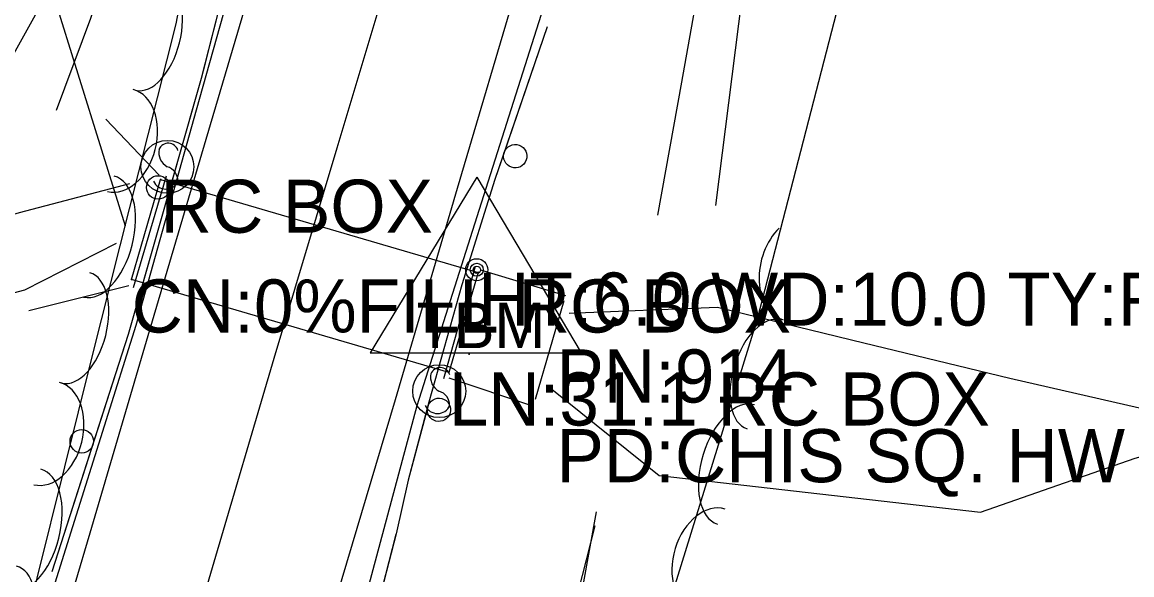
# Model space of a CAD drawing. Extents: x 954793 to 988390, y 1867850 to 1924428.
# Drawn here: x 961141 to 961245.4, y 1906160.6 to 1906212.6 of the extents above; entities that cross this region are included whole.
import ezdxf

# ---------------------------------------------------------------- set-up
doc = ezdxf.new("R2010")
doc.units = 0
for name, color, linetype in [('S_CROSS_DRAIN', 7, 'Continuous'), ('S_CROSS_DRAIN_ANNOT', 7, 'Continuous'), ('S_DITCHLINE', 7, 'Continuous'), ('S_DRG_PT_SYM', 7, 'Continuous'), ('S_EDGE_CONCRETE', 7, 'Continuous'), ('S_EDGE_PAVEMENT', 7, 'Continuous'), ('S_GRD_PT_SYM', 7, 'Continuous'), ('S_GUARDRAIL', 7, 'Continuous'), ('S_HEADWALL', 7, 'Continuous'), ('S_PAVEMENT_CROWN', 7, 'Continuous'), ('S_PRIMARY_CTL', 7, 'Continuous'), ('S_PRIMARY_CTL_ANNOT', 7, 'Continuous'), ('S_SHOULDER', 7, 'Continuous'), ('S_SIGN', 7, 'Continuous'), ('S_STREAM', 7, 'Continuous'), ('S_TREE', 7, 'Continuous'), ('S_WALL', 7, 'Continuous')]:
    doc.layers.add(name, color=color, linetype=linetype)

msp = doc.modelspace()

# ---------------------------------------------------------------- linework, layer by layer
at = {"layer": 'S_CROSS_DRAIN'}
for p, q in [((961151.3, 1906188.39), (961154.03, 1906197.78)), ((961154.03, 1906197.78), (961183.91, 1906189.04)), ((961181.15, 1906179.64), (961151.3, 1906188.39)), ((961183.91, 1906189.04), (961181.15, 1906179.64))]:
    msp.add_line(p, q, dxfattribs=at)
msp.add_lwpolyline([(961183.91, 1906189.04), (961181.15, 1906179.64), (961151.3, 1906188.39), (961154.03, 1906197.78), (961183.91, 1906189.04)], dxfattribs=at)
msp.add_lwpolyline([(961183.91, 1906189.04), (961181.15, 1906179.64), (961151.3, 1906188.39), (961154.03, 1906197.78), (961183.91, 1906189.04)], dxfattribs=at)
at = {"layer": 'S_DITCHLINE'}
for points in [[(961134.54, 1906199.45), (961142.56, 1906213.86), (961148.7, 1906233.07), (961154.85, 1906252.29), (961160.99, 1906271.5), (961167.14, 1906290.72), (961173.88, 1906310.47), (961180.62, 1906330.23), (961187.37, 1906349.99), (961194.11, 1906369.74), (961199.3, 1906387.21), (961204.5, 1906404.69), (961211.7, 1906424.79)], [(961144.25, 1906204.33), (961147.45, 1906212.99), (961153.53, 1906232.24), (961159.61, 1906251.49), (961165.69, 1906270.74), (961171.78, 1906289.99), (961178.24, 1906309.55), (961184.7, 1906329.11), (961191.17, 1906348.68), (961197.63, 1906368.24), (961202.52, 1906385.96), (961207.4, 1906403.68), (961214.11, 1906424.14)], [(961200.83, 1906194.43), (961203.07, 1906206.96), (961205.3, 1906219.49), (961207.54, 1906232.03), (961209.77, 1906244.56)], [(961206.27, 1906195.35), (961209.35, 1906219.67), (961212.44, 1906243.98)], [(961129.18, 1905975.19), (961130.14, 1905984.46), (961137.04, 1905994.96), (961141.52, 1906008.94), (961146, 1906022.93), (961150.47, 1906036.92), (961154.95, 1906050.91), (961160.82, 1906068.66), (961166.68, 1906086.41), (961172.55, 1906104.15), (961178.41, 1906121.9), (961184.86, 1906136.47), (961191.31, 1906151.04), (961194.92, 1906165.19)]]:
    msp.add_lwpolyline(points, dxfattribs=at)
at = {"layer": 'S_DRG_PT_SYM'}
for points in [[(961154.03, 1906197.78), (961154.03, 1906197.83), (961154.03, 1906197.78), (961153.98, 1906197.78), (961154.03, 1906197.78), (961154.03, 1906197.73), (961154.03, 1906197.78), (961154.08, 1906197.78)], [(961154.03, 1906197.78), (961154.05, 1906197.83), (961154.03, 1906197.78), (961153.98, 1906197.79), (961154.03, 1906197.78), (961154.02, 1906197.73), (961154.03, 1906197.78), (961154.08, 1906197.77)], [(961154.03, 1906197.78), (961154.03, 1906197.83), (961154.03, 1906197.78), (961153.98, 1906197.78), (961154.03, 1906197.78), (961154.03, 1906197.73), (961154.03, 1906197.78), (961154.08, 1906197.78)], [(961154.03, 1906197.78), (961154.05, 1906197.83), (961154.03, 1906197.78), (961153.98, 1906197.79), (961154.03, 1906197.78), (961154.02, 1906197.73), (961154.03, 1906197.78), (961154.08, 1906197.77)], [(961183.91, 1906189.04), (961183.91, 1906189.09), (961183.91, 1906189.04), (961183.86, 1906189.04), (961183.91, 1906189.04), (961183.91, 1906188.99), (961183.91, 1906189.04), (961183.96, 1906189.04)], [(961183.91, 1906189.04), (961183.91, 1906189.09), (961183.91, 1906189.04), (961183.86, 1906189.04), (961183.91, 1906189.04), (961183.91, 1906188.99), (961183.91, 1906189.04), (961183.96, 1906189.04)], [(961183.91, 1906189.04), (961183.96, 1906189.02), (961183.91, 1906189.04), (961183.93, 1906189.09), (961183.91, 1906189.04), (961183.87, 1906189.05), (961183.91, 1906189.04), (961183.9, 1906188.99)], [(961183.91, 1906189.04), (961183.93, 1906189.09), (961183.91, 1906189.04), (961183.87, 1906189.05), (961183.91, 1906189.04), (961183.9, 1906188.99), (961183.91, 1906189.04), (961183.96, 1906189.02)], [(961183.91, 1906189.04), (961183.96, 1906189.02), (961183.91, 1906189.04), (961183.93, 1906189.09), (961183.91, 1906189.04), (961183.87, 1906189.05), (961183.91, 1906189.04), (961183.9, 1906188.99)], [(961183.91, 1906189.04), (961183.93, 1906189.09), (961183.91, 1906189.04), (961183.87, 1906189.05), (961183.91, 1906189.04), (961183.9, 1906188.99), (961183.91, 1906189.04), (961183.96, 1906189.02)], [(961151.3, 1906188.39), (961151.3, 1906188.44), (961151.3, 1906188.39), (961151.25, 1906188.39), (961151.3, 1906188.39), (961151.3, 1906188.34), (961151.3, 1906188.39), (961151.35, 1906188.39)], [(961151.3, 1906188.39), (961151.25, 1906188.41), (961151.3, 1906188.39), (961151.28, 1906188.34), (961151.3, 1906188.39), (961151.35, 1906188.38), (961151.3, 1906188.39), (961151.31, 1906188.44)], [(961151.3, 1906188.39), (961151.3, 1906188.44), (961151.3, 1906188.39), (961151.25, 1906188.39), (961151.3, 1906188.39), (961151.3, 1906188.34), (961151.3, 1906188.39), (961151.35, 1906188.39)], [(961151.3, 1906188.39), (961151.25, 1906188.41), (961151.3, 1906188.39), (961151.28, 1906188.34), (961151.3, 1906188.39), (961151.35, 1906188.38), (961151.3, 1906188.39), (961151.31, 1906188.44)], [(961181.15, 1906179.64), (961181.15, 1906179.69), (961181.15, 1906179.64), (961181.1, 1906179.64), (961181.15, 1906179.64), (961181.15, 1906179.59), (961181.15, 1906179.64), (961181.2, 1906179.64)], [(961181.15, 1906179.64), (961181.13, 1906179.59), (961181.15, 1906179.64), (961181.2, 1906179.62), (961181.15, 1906179.64), (961181.16, 1906179.69), (961181.15, 1906179.64), (961181.1, 1906179.65)], [(961181.15, 1906179.64), (961181.15, 1906179.69), (961181.15, 1906179.64), (961181.1, 1906179.64), (961181.15, 1906179.64), (961181.15, 1906179.59), (961181.15, 1906179.64), (961181.2, 1906179.64)], [(961181.15, 1906179.64), (961181.13, 1906179.59), (961181.15, 1906179.64), (961181.2, 1906179.62), (961181.15, 1906179.64), (961181.16, 1906179.69), (961181.15, 1906179.64), (961181.1, 1906179.65)]]:
    msp.add_lwpolyline(points, close=True, dxfattribs=at)
for points in [[(961154.03, 1906197.78), (961154.03, 1906197.83), (961154.03, 1906197.78), (961153.98, 1906197.78), (961154.03, 1906197.78), (961154.03, 1906197.73), (961154.03, 1906197.78), (961154.08, 1906197.78)], [(961183.91, 1906189.04), (961183.91, 1906189.09), (961183.91, 1906189.04), (961183.86, 1906189.04), (961183.91, 1906189.04), (961183.91, 1906188.99), (961183.91, 1906189.04), (961183.96, 1906189.04)], [(961151.3, 1906188.39), (961151.3, 1906188.44), (961151.3, 1906188.39), (961151.25, 1906188.39), (961151.3, 1906188.39), (961151.3, 1906188.34), (961151.3, 1906188.39), (961151.35, 1906188.39)], [(961181.15, 1906179.64), (961181.15, 1906179.69), (961181.15, 1906179.64), (961181.1, 1906179.64), (961181.15, 1906179.64), (961181.15, 1906179.59), (961181.15, 1906179.64), (961181.2, 1906179.64)]]:
    msp.add_lwpolyline(points, dxfattribs=at)
at = {"layer": 'S_EDGE_CONCRETE'}
msp.add_lwpolyline([(961189.32, 1906177.13), (961192.01, 1906186.41)], dxfattribs=at)
at = {"layer": 'S_EDGE_PAVEMENT'}
for points in [[(961033.98, 1905777.07), (961039.57, 1905797.54), (961045.16, 1905818.01), (961051.12, 1905838.87), (961057.09, 1905859.74), (961063.34, 1905881.06), (961069.6, 1905902.38), (961075.65, 1905922.81), (961081.7, 1905943.24), (961088.11, 1905964.94), (961094.52, 1905986.64), (961100.38, 1906006.59), (961106.24, 1906026.54), (961111.79, 1906045.23), (961117.33, 1906063.91), (961123.17, 1906083.57), (961129.01, 1906103.22), (961135.38, 1906124.34), (961141.76, 1906145.46), (961147.4, 1906164.55), (961153.03, 1906183.65), (961158.98, 1906203.82), (961164.93, 1906223.99)], [(961059.5, 1905778.1), (961063.2, 1905791.46), (961068.57, 1905810.91), (961074.56, 1905832.01), (961080.54, 1905853.11), (961086.72, 1905874.13), (961092.9, 1905895.16), (961099.4, 1905917.45), (961105.91, 1905939.75), (961111.82, 1905959.7), (961117.73, 1905979.65), (961123.75, 1906000.04), (961129.76, 1906020.43), (961135.78, 1906040.84), (961141.8, 1906061.25), (961146.96, 1906078.61), (961152.13, 1906095.97), (961158.23, 1906116.73), (961164.33, 1906137.5), (961170.23, 1906157.3), (961176.13, 1906177.1), (961181.98, 1906196.97), (961187.84, 1906216.84)]]:
    msp.add_lwpolyline(points, dxfattribs=at)
at = {"layer": 'S_GRD_PT_SYM'}
for points in [[(961184.59, 1906187.03), (961184.59, 1906187.08), (961184.59, 1906187.03), (961184.54, 1906187.03), (961184.59, 1906187.03), (961184.59, 1906186.98), (961184.59, 1906187.03), (961184.64, 1906187.03)], [(961191.14, 1906184.97), (961191.14, 1906185.02), (961191.14, 1906184.97), (961191.09, 1906184.97), (961191.14, 1906184.97), (961191.14, 1906184.92), (961191.14, 1906184.97), (961191.19, 1906184.97)], [(961183.05, 1906181.37), (961183.05, 1906181.42), (961183.05, 1906181.37), (961183, 1906181.37), (961183.05, 1906181.37), (961183.05, 1906181.32), (961183.05, 1906181.37), (961183.1, 1906181.37)], [(961188.89, 1906178.5), (961188.89, 1906178.55), (961188.89, 1906178.5), (961188.84, 1906178.5), (961188.89, 1906178.5), (961188.89, 1906178.45), (961188.89, 1906178.5), (961188.94, 1906178.5)]]:
    msp.add_lwpolyline(points, dxfattribs=at)
at = {"layer": 'S_GUARDRAIL'}
for points in [[(961143.84, 1906160.91), (961151, 1906183.25), (961157.88, 1906207.32), (961161.03, 1906219.63), (961163.54, 1906231.48)], [(961158.25, 1906208.78), (961161.03, 1906219.63), (961161.3, 1906220.9)], [(961190.4, 1906212.18), (961185.49, 1906197.81), (961182.37, 1906187.89), (961179.27, 1906176.83), (961177.31, 1906169.49), (961176.19, 1906164.45), (961171.59, 1906146.62)], [(961190.4, 1906212.18), (961186.36, 1906200.35)], [(961154.86, 1906196.75), (961157.88, 1906207.32), (961158.25, 1906208.78)], [(961186.36, 1906200.35), (961185.49, 1906197.81), (961182.37, 1906187.89), (961179.27, 1906176.83), (961179.16, 1906176.41)], [(961147.65, 1906172.81), (961151, 1906183.25), (961154.86, 1906196.75)], [(961179.16, 1906176.41), (961177.31, 1906169.49), (961176.19, 1906164.45), (961176.14, 1906164.28)], [(961143.84, 1906160.91), (961147.65, 1906172.81)], [(961176.14, 1906164.28), (961173.02, 1906152.17)]]:
    msp.add_lwpolyline(points, dxfattribs=at)
for centre in [(961153.8, 1906197.05), (961146.61, 1906173.15)]:
    msp.add_circle(centre, 1.1, dxfattribs=at)
for centre, major_axis, ratio in [((961187.4, 1906199.99), (0.36, 1.04), 0.998066), ((961180.22, 1906176.12), (0.28, 1.06), 0.998072)]:
    msp.add_ellipse(centre, major_axis=major_axis, ratio=ratio, dxfattribs=at)
at = {"layer": 'S_HEADWALL'}
for points in [[(961154.54, 1906198.12), (961151.44, 1906187.6)], [(961180.67, 1906179.07), (961183.66, 1906189.63)]]:
    msp.add_lwpolyline(points, dxfattribs=at)
at = {"layer": 'S_PAVEMENT_CROWN'}
msp.add_lwpolyline([(961045.69, 1905774.26), (961051.22, 1905794.41), (961056.75, 1905814.55), (961062.7, 1905835.21), (961068.65, 1905855.87), (961074.92, 1905877.26), (961081.2, 1905898.65), (961087.38, 1905919.53), (961093.56, 1905940.41), (961099.89, 1905961.71), (961106.21, 1905983), (961112.2, 1906003.74), (961118.19, 1906024.47), (961123.86, 1906043.59), (961129.52, 1906062.71), (961135.06, 1906081.23), (961140.6, 1906099.75), (961146.85, 1906120.65), (961153.11, 1906141.55), (961158.92, 1906161.26), (961164.73, 1906180.97), (961170.65, 1906200.78), (961176.57, 1906220.58)], dxfattribs=at)
at = {"layer": 'S_PRIMARY_CTL'}
for p, q in [((961183.78, 1906198.01), (961173.74, 1906181.49)), ((961183.78, 1906198.01), (961193.6, 1906181.49)), ((961173.74, 1906181.49), (961193.6, 1906181.49))]:
    msp.add_line(p, q, dxfattribs=at)
for radius in [1.04, 0.609, 0.344]:
    msp.add_circle((961183.78, 1906189.3), radius, dxfattribs=at)
at = {"layer": 'S_SHOULDER'}
for points in [[(961031.07, 1905777.37), (961036.9, 1905798.12), (961042.73, 1905818.87), (961048.68, 1905839.69), (961054.63, 1905860.51), (961060.82, 1905881.78), (961067.01, 1905903.06), (961072.98, 1905923.51), (961078.96, 1905943.96), (961085.37, 1905965.61), (961091.78, 1905987.26), (961097.76, 1906007.34), (961103.74, 1906027.43), (961109.23, 1906046.17), (961114.72, 1906064.92), (961120.63, 1906084.45), (961126.53, 1906103.99), (961133.18, 1906125.1), (961139.84, 1906146.22), (961145.78, 1906165.15), (961151.72, 1906184.08), (961157.42, 1906204.36), (961163.13, 1906224.65)], [(961061.53, 1905777.01), (961065.54, 1905790.8), (961071.15, 1905810.06), (961077.06, 1905831.05), (961082.97, 1905852.03), (961089.17, 1905873.29), (961095.36, 1905894.55), (961102.08, 1905917.44), (961108.8, 1905940.34), (961114.54, 1905959.62), (961120.29, 1905978.91), (961126.45, 1905999.28), (961132.61, 1906019.66), (961138.5, 1906040.15), (961144.39, 1906060.64), (961149.61, 1906077.91), (961154.83, 1906095.18), (961161.03, 1906115.57), (961167.24, 1906135.95), (961169.91, 1906145.64), (961174.04, 1906161.08), (961178.17, 1906176.52), (961184.44, 1906196.28), (961190.72, 1906216.04)]]:
    msp.add_lwpolyline(points, dxfattribs=at)
at = {"layer": 'S_SIGN'}
for centre in [(961154.67, 1906198.99), (961180.25, 1906177.87)]:
    msp.add_circle(centre, 2.49, dxfattribs=at)
for centre, radius, start, end in [((961155.36, 1906200.32), 1.5, 167.1196, 241.9813), ((961154.75, 1906200.26), 0.95, 16.5258, 156.8957), ((961154.26, 1906197.65), 1.4, 358.6529, 73.7063), ((961154.52, 1906198.17), 1.28, 204.641, 335.359), ((961180.32, 1906179.14), 0.95, 16.5258, 156.8957), ((961180.93, 1906179.2), 1.5, 167.1196, 241.9813), ((961179.83, 1906176.53), 1.4, 358.6529, 73.7063), ((961180.09, 1906177.05), 1.28, 204.641, 335.359)]:
    msp.add_arc(centre, radius, start, end, dxfattribs=at)
at = {"layer": 'S_STREAM'}
for points in [[(961174.88, 1906308.55), (961167.94, 1906287.58), (961150.27, 1906238.87), (961145.43, 1906224.66), (961144.02, 1906214.94), (961150.68, 1906193.44)], [(961134.14, 1906192.76), (961140.74, 1906194.69), (961151.12, 1906197.42)], [(961125.64, 1906183.27), (961141.27, 1906187.41), (961149.89, 1906191.81)], [(961192.47, 1906185.21), (961206.43, 1906185.78), (961220.19, 1906182.43), (961233.95, 1906179.09), (961246.13, 1906176.31), (961255.9, 1906178.44), (961272.71, 1906181.49), (961290.64, 1906192.15), (961307.27, 1906183.93), (961309.34, 1906171.71), (961311.74, 1906170.67), (961324.46, 1906175.06), (961337.19, 1906179.45), (961344.22, 1906180.57)], [(961190.54, 1906178.32), (961200.95, 1906169.92), (961216.07, 1906168.2), (961231.19, 1906166.48), (961245.74, 1906171.56), (961255.99, 1906174.37), (961273.78, 1906176.38), (961290.04, 1906183.31), (961306.16, 1906169.33), (961315.69, 1906166.37), (961328.78, 1906169.72), (961341.87, 1906173.08)], [(961128.48, 1905974.14), (961133.42, 1905988.87), (961146.85, 1906023.29), (961155.67, 1906050.87), (961167.73, 1906085.94), (961181.68, 1906131.25), (961190.31, 1906152.69), (961193.79, 1906159.57), (961195.04, 1906166.53)]]:
    msp.add_lwpolyline(points, dxfattribs=at)
at = {"layer": 'S_TREE'}
for points in [[(961164.23, 1906259.17), (961155.47, 1906212.46), (961147.56, 1906181.09), (961139.81, 1906149.93), (961132.9, 1906123.34), (961124.87, 1906100.44), (961115.38, 1906076.78), (961090.96, 1906005.28), (961085.93, 1905987.08), (961079.34, 1905970.19), (961074.66, 1905956.22), (961072.31, 1905947.62), (961070.47, 1905939.07), (961069.79, 1905936.83)], [(961149.72, 1905947.98), (961155.26, 1905948.73), (961161.08, 1905954.18), (961162.85, 1905972.39), (961162.77, 1906001.41), (961165.23, 1906023.77), (961167.6, 1906030.41), (961177.41, 1906046.96), (961187.22, 1906054.31), (961192.89, 1906070.61), (961195.06, 1906096.66), (961195.57, 1906124.78), (961197.72, 1906144.34), (961210.19, 1906184.69), (961219.09, 1906219.19)]]:
    msp.add_lwpolyline(points, dxfattribs=at)
for centre, major_axis, ratio, start_param in [((961153.01, 1906211.38), (1.31, 5.18), 0.540699, 3.141593), ((961150.24, 1906201.46), (1.21, 4.8), 0.685311, 3.141593), ((961148.23, 1906192.42), (1.44, 5.69), 0.55008, 3.141593), ((961213.86, 1906189.39), (-1.24, -4.8), 0.685311, 3.985077), ((961146.06, 1906183.82), (1.31, 5.18), 0.540699, 3.141593), ((961210.79, 1906179.44), (-1.58, -5.11), 0.540699, 3.141593), ((961143.31, 1906173.88), (1.2, 4.81), 0.685311, 3.141593), ((961208.17, 1906170.97), (-1.73, -5.61), 0.55008, 3.141593), ((961141.33, 1906164.83), (1.42, 5.7), 0.55008, 3.141593), ((961205.69, 1906162.05), (-1.46, -4.73), 0.685311, 3.141593), ((961139.19, 1906156.22), (1.29, 5.19), 0.540699, 3.141593)]:
    msp.add_ellipse(centre, major_axis=major_axis, ratio=ratio, start_param=start_param, end_param=6.283185, dxfattribs=at)
at = {"layer": 'S_WALL'}
for points in [[(961153.91, 1906198.21), (961148.88, 1906203.46)], [(961184.12, 1906189.29), (961192.13, 1906186.87)], [(961141.63, 1906185.47), (961151.03, 1906187.83)], [(961189.15, 1906176.43), (961181.18, 1906179.09)]]:
    msp.add_lwpolyline(points, dxfattribs=at)

# ---------------------------------------------------------------- texts
at = {"layer": 'S_CROSS_DRAIN_ANNOT'}
for s, p in [('RC BOX', (961154.03, 1906192.78)), ('HT:6.0 WD:10.0 TY:RC BOX CN:%FI', (961183.91, 1906184.04)), ('CN:0%FILL RC BOX', (961151.3, 1906183.39)), ('LN:31.1 RC BOX', (961181.15, 1906174.64))]:
    msp.add_text(s, height=5, dxfattribs=at).set_placement(p)
at = {"layer": 'S_PRIMARY_CTL'}
msp.add_text('TBM', height=4.287, rotation=360, dxfattribs=at).set_placement((961178.12, 1906181.92))
at = {"layer": 'S_PRIMARY_CTL_ANNOT'}
for s, p in [('PN:914', (961191.28, 1906176.8)), ('PD:CHIS SQ. HW', (961191.28, 1906169.3))]:
    msp.add_text(s, height=5, dxfattribs=at).set_placement(p)

doc.saveas('drawing.dxf')
